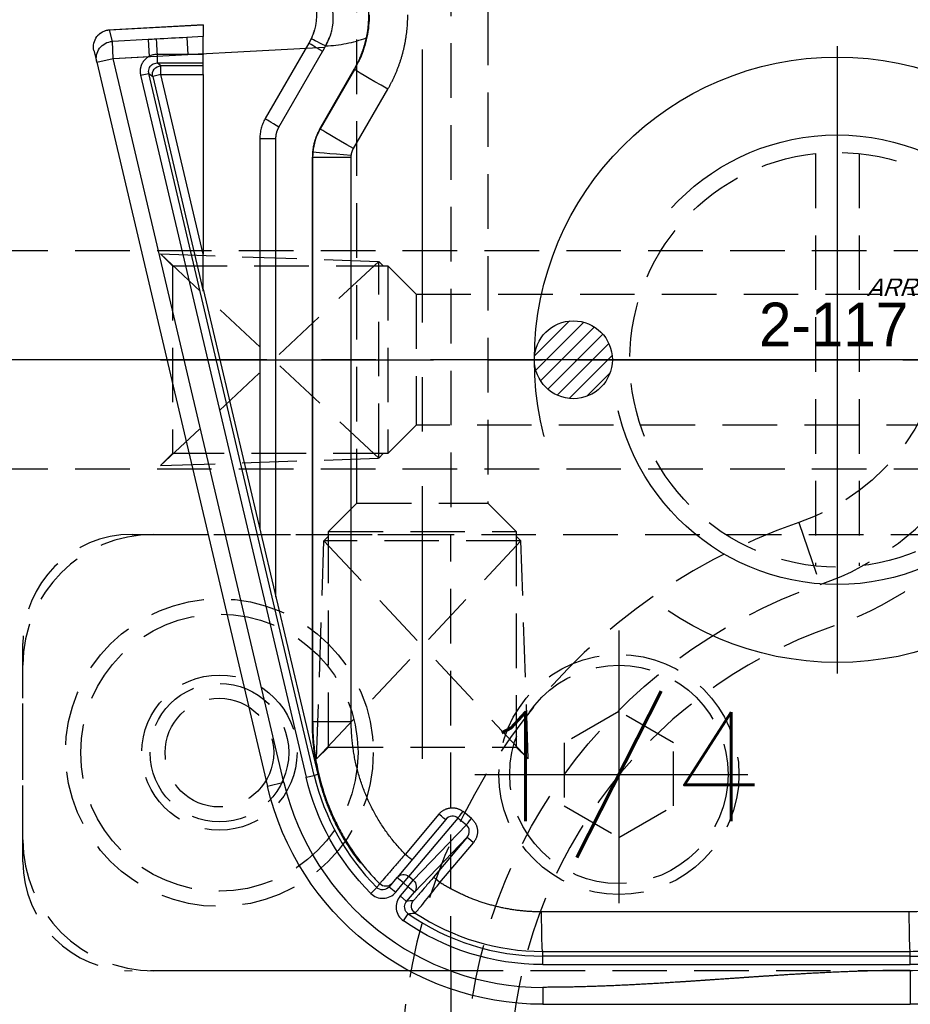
# Model space of a CAD drawing. Extents: x 2651 to 7771, y -1163 to 1075.
# Tile 366 of 490: x 5108 to 5149, y 426 to 471. Entities that reach past the tile are written whole.
import ezdxf
from ezdxf.enums import TextEntityAlignment as Align

# ---------------------------------------------------------------- set-up
doc = ezdxf.new("R2010")
doc.units = 0
doc.header["$LTSCALE"] = 10
for name, pattern in [('CENTER', [2, 1.25, -0.25, 0.25, -0.25]), ('CNSCEN', [17, 15, -1, 0, -1]), ('CNSHID', [4, 3, -1]), ('HIDDEN', [0.375, 0.25, -0.125])]:
    doc.linetypes.add(name, pattern=pattern)
doc.layers.get('0').update_dxf_attribs({"linetype": 'CONTINUOUS'})
doc.layers.get('Defpoints').update_dxf_attribs({"linetype": 'CONTINUOUS'})
for name, color, linetype in [('1', 7, 'CONTINUOUS'), ('15', 7, 'CONTINUOUS'), ('86', 7, 'CONTINUOUS'), ('9', 3, 'CONTINUOUS'), ('97', 7, 'CONTINUOUS'), ('CEN', 1, 'CENTER'), ('COOL', 150, 'HIDDEN'), ('DIM', 3, 'CONTINUOUS'), ('HIDDEN', 6, 'HIDDEN'), ('TEXT', 4, 'CONTINUOUS'), ('WL1-HL', 4, 'CNSHID'), ('WOR1-CL', 1, 'CNSCEN'), ('WOR1-DL', 7, 'CONTINUOUS')]:
    doc.layers.add(name, color=color, linetype=linetype)
doc.styles.add('china', font='txt')
doc.styles.get("Standard").update_dxf_attribs({"font": 'romans.shx'})
doc.dimstyles.new('MM& INCH5', dxfattribs={"dimtxt": 5, "dimasz": 2.5, "dimexe": 1, "dimexo": 0.5, "dimtad": 0, "dimrnd": 1.38778e-17, "dimzin": 9, "dimdsep": 46, "dimtxsty": 'Standard', "dimblk": 'CLOSED', "dimcen": 0, "dimclrd": 3, "dimclre": 3, "dimclrt": 3, "dimazin": 2, "dimtfac": 0.75, "dimtofl": 0, "dimtmove": 0, "dimatfit": 3, "dimfxl": 0, "dimtolj": 1, "dimarcsym": 0})

# ---------------------------------------------------------------- blocks, each defined once
blk = doc.blocks.new('DFSF')
at = {"layer": '1', "color": 252, "linetype": 'Continuous'}
for p, q in [((1261.426, 578.971), (1261.426, 580.525)), ((1278.266, 579.748), (1278.266, 580.525)), ((1278.266, 578.707), (1261.426, 578.707)), ((1261.426, 578.707), (1261.426, 578.318)), ((1278.266, 578.707), (1278.266, 578.318)), ((1261.426, 578.318), (1278.266, 578.318)), ((1261.426, 578.318), (1261.426, 578.099)), ((1278.266, 578.105), (1261.426, 578.099)), ((1278.266, 578.318), (1278.266, 578.105)), ((1284.645, 576.699), (1284.423, 576.38)), ((1261.473, 576.286), (1278.314, 576.291)), ((1284.498, 575.812), (1284.141, 575.387)), ((1284.795, 575.562), (1284.498, 575.812)), ((1284.141, 575.387), (1281.729, 572.87)), ((1284.141, 575.387), (1284.439, 575.137)), ((1284.439, 575.137), (1284.795, 575.562)), ((1284.998, 575.392), (1284.641, 574.967)), ((1285.296, 575.143), (1284.998, 575.392)), ((1285.868, 575.168), (1286.143, 575.442)), ((1282.972, 574.945), (1281.441, 573.12)), ((1281.762, 572.309), (1284.194, 574.845)), ((1284.439, 575.137), (1284.194, 574.845)), ((1284.194, 574.845), (1284.396, 574.675)), ((1284.641, 574.967), (1284.396, 574.675)), ((1284.641, 574.967), (1284.439, 575.137)), ((1284.641, 574.967), (1284.939, 574.718)), ((1281.729, 572.87), (1283.26, 574.695)), ((1284.396, 574.675), (1282.144, 571.991)), ((1283.017, 571.811), (1284.564, 573.655)), ((1287.415, 572.827), (1287.448, 572.829)), ((1282.144, 571.991), (1281.762, 572.309)), ((1281.527, 572.017), (1281.909, 571.699)), ((1290.118, 570.364), (1290.875, 570.543)), ((1290.118, 570.364), (1297.937, 537.184)), ((1288.568, 569.999), (1288.726, 570.036)), ((1289.105, 570.125), (1288.726, 570.036)), ((1288.726, 570.036), (1296.306, 537.871)), ((1296.684, 537.96), (1289.105, 570.125)), ((1287.037, 567.571), (1287.037, 541.71)), ((1288.803, 567.571), (1287.037, 567.571)), ((1288.816, 567.571), (1288.803, 567.571)), ((1288.803, 541.71), (1288.803, 567.571)), ((1290.484, 561.874), (1290.484, 540.854)), ((1296.13, 538.011), (1293.811, 547.852)), ((1293.811, 546.158), (1295.752, 537.921)), ((1288.803, 541.71), (1287.037, 541.71)), ((1288.816, 541.706), (1288.803, 541.71)), ((1286.933, 541.321), (1285.359, 538.598)), ((1291.22, 540.854), (1290.484, 540.854)), ((1286.882, 537.691), (1288.455, 540.415)), ((1290.345, 540.336), (1288.344, 536.87)), ((1288.455, 540.415), (1288.469, 540.411)), ((1295.752, 537.921), (1293.811, 537.921)), ((1295.752, 537.921), (1296.13, 538.011)), ((1295.752, 537.921), (1295.752, 537.533)), ((1296.306, 537.871), (1296.13, 538.011)), ((1296.684, 537.96), (1296.306, 537.871)), ((1286.896, 537.683), (1286.882, 537.691)), ((1293.811, 537.533), (1295.752, 537.533)), ((1295.928, 537.394), (1293.811, 537.394)), ((1295.752, 537.533), (1295.928, 537.394)), ((1295.928, 537.005), (1295.928, 537.394)), ((1298.694, 537.362), (1297.937, 537.184)), ((1293.811, 537.005), (1294.526, 537.005)), ((1294.526, 537.005), (1293.811, 536.968)), ((1294.567, 536.23), (1294.526, 537.005)), ((1297.937, 537.184), (1296.296, 537.098)), ((1296.337, 536.323), (1296.296, 537.098)), ((1297.937, 537.184), (1297.978, 536.409)), ((1296.337, 536.323), (1297.978, 536.409)), ((1297.978, 536.409), (1298.103, 535.878)), ((1293.811, 536.19), (1294.567, 536.23)), ((1298.103, 535.878), (1293.811, 535.641))]:
    blk.add_line(p, q, dxfattribs=at)
at = {"layer": '1', "color": 7, "linetype": 'Continuous'}
for p, q in [((1284.939, 574.718), (1285.296, 575.143)), ((1282.709, 572.061), (1284.937, 574.716)), ((1298.694, 537.362), (1290.875, 570.543)), ((1293.811, 547.764), (1288.568, 569.999)), ((1288.816, 567.571), (1288.816, 541.706)), ((1291.22, 540.854), (1291.22, 558.751)), ((1293.811, 537.921), (1293.811, 546.158)), ((1288.469, 540.411), (1286.896, 537.683)), ((1288.976, 536.482), (1290.977, 539.947)), ((1293.811, 537.921), (1293.811, 537.533)), ((1293.811, 537.533), (1293.811, 537.394)), ((1293.811, 537.394), (1293.811, 537.005)), ((1298.819, 536.831), (1298.694, 537.362)), ((1293.811, 536.968), (1293.811, 537.005)), ((1294.526, 537.005), (1295.928, 537.005)), ((1293.811, 535.641), (1293.811, 536.19)), ((1298.177, 535.88), (1293.811, 535.64))]:
    blk.add_line(p, q, dxfattribs=at)
at = {"layer": '1', "color": 110, "linetype": 'Continuous'}
for p, q in [((1290.118, 570.364), (1297.937, 537.184)), ((1297.937, 537.184), (1288.24, 536.676))]:
    blk.add_line(p, q, dxfattribs=at)
at = {"layer": '1', "color": 7, "linetype": 'Continuous', "extrusion": (0, 0, -1)}
for centre, radius, start, end in [((-1261.426, 554.617), 25.908, 8.7879, 90), ((-1278.266, 567.571), 12.954, 90, 166.7406)]:
    blk.add_arc(centre, radius, start, end, dxfattribs=at)
at = {"layer": '1', "color": 110, "linetype": 'Continuous'}
for centre, radius, start, end in [((1278.266, 567.571), 12.177, 13.2594, 90), ((1261.426, 554.617), 24.354, 90, 171.2121)]:
    blk.add_arc(centre, radius, start, end, dxfattribs=at)
at = {"layer": '1', "color": 252, "linetype": 'Continuous'}
for centre, radius, start, end in [((1278.266, 567.571), 12.177, 13.2594, 90), ((1261.426, 554.617), 24.354, 90, 171.2121), ((1261.426, 554.617), 23.701, 90, 121.8911), ((1278.266, 567.571), 10.747, 55.0499, 90), ((1278.266, 567.571), 10.747, 13.2594, 44.9778)]:
    blk.add_arc(centre, radius, start, end, dxfattribs=at)
at = {"layer": '1', "color": 252, "linetype": 'Continuous', "extrusion": (0, 0, -1)}
for centre, radius, start, end in [((-1261.426, 554.617), 24.089, 58.1089, 90), ((-1278.266, 567.571), 11.135, 90, 124.9501), ((-1278.266, 567.571), 11.135, 135.0222, 166.7406)]:
    blk.add_arc(centre, radius, start, end, dxfattribs=at)
for centre, major_axis, ratio, start_param, end_param in [((1261.426, 576.286), (0.001, -1.814), 0.026177, 3.154687, 4.712398), ((1278.266, 576.291), (0.001, -1.814), 0.026177, 3.154687, 4.712398), ((1283.887, 576.018), (0.055, -0.385), 0.999807, 3.871609, 5.553169), ((1284.439, 575.137), (-0.281, 0.269), 0.980993, 4.647415, 6.215677), ((1282.962, 574.945), (0.298, -0.25), 0.016834, 4.732439, 6.270093), ((1285.457, 574.73), (0.298, -0.25), 0.999914, 3.141593, 4.801865), ((1284.641, 574.967), (-0.298, 0.25), 0.981074, 3.141593, 4.712389), ((1284.554, 573.655), (0.298, -0.25), 0.01683, 3.141593, 4.732443), ((1281.431, 573.12), (-0.298, 0.25), 0.016834, 1.590847, 3.128501), ((1281.517, 572.017), (-0.249, -0.299), 0.020122, 3.336497, 4.695642), ((1283.007, 571.811), (0.298, -0.25), 0.01683, 3.141593, 4.732443), ((1281.899, 571.699), (-0.249, -0.299), 0.020122, 3.336497, 4.695642), ((1286.986, 541.641), (-1.806, 0.161), 0.002329, 1.596872, 3.128243), ((1286.885, 541.321), (-1.57, 0.907), 0.013096, 1.593466, 3.128502), ((1290.304, 540.336), (0.673, -0.389), 0.026195, 4.757729, 6.283185), ((1285.312, 538.598), (-1.57, 0.907), 0.013096, 1.593466, 3.128502), ((1295.752, 537.921), (0.241, 0.305), 0.999778, 0.669796, 2.471797), ((1297.937, 537.184), (0.757, 0.178), 0.998585, 0, 1.749609), ((1288.303, 536.87), (0.673, -0.389), 0.026195, 4.757729, 6.283185), ((1288.168, 536.61), (0.704, -0.329), 0.022151, 4.759836, 6.283185)]:
    blk.add_ellipse(centre, major_axis=major_axis, ratio=ratio, start_param=start_param, end_param=end_param, dxfattribs=at)
at = {"layer": '1', "color": 7, "linetype": 'Continuous', "extrusion": (0, 0, -1)}
for centre, major_axis, ratio, start_param, end_param in [((1295.928, 537.079), (0.041, -0.776), 0.005006, 0.052361, 1.476033), ((1298.062, 536.653), (0.757, 0.178), 0.998585, 0, 1.749609)]:
    blk.add_ellipse(centre, major_axis=major_axis, ratio=ratio, start_param=start_param, end_param=end_param, dxfattribs=at)
at = {"layer": '1', "color": 7, "linetype": 'Continuous'}
blk.add_open_spline([(1278.266, 580.525), (1272.653, 580.525), (1267.039, 580.525), (1261.426, 580.525)], degree=3, dxfattribs=at)
at = {"layer": '1', "color": 110, "linetype": 'Continuous'}
for points, degree, knots in [([(1261.426, 578.971), (1262.428, 578.971), (1263.531, 579.004), (1264.513, 579.034), (1265.636, 579.092), (1266.571, 579.141), (1267.741, 579.217), (1268.208, 579.247), (1268.794, 579.287), (1269.144, 579.311), (1269.846, 579.36), (1270.547, 579.408), (1270.899, 579.432), (1271.483, 579.472), (1271.951, 579.502), (1273.12, 579.578), (1274.056, 579.627), (1275.178, 579.685), (1276.161, 579.715), (1277.263, 579.748), (1278.266, 579.748)], 2, [0, 0, 0, 0.125, 0.125, 0.25, 0.25, 0.375, 0.375, 0.4375, 0.4375, 0.5, 0.5, 0.5625, 0.5625, 0.625, 0.625, 0.75, 0.75, 0.875, 0.875, 1, 1, 1]), ([(1288.209, 536.61), (1288.166, 536.532), (1288.083, 536.38), (1287.991, 536.147), (1287.908, 535.872), (1287.857, 535.558), (1287.853, 535.092), (1287.957, 534.672), (1288.134, 534.323), (1288.246, 534.177), (1288.301, 534.103)], 3, [0, 0, 0, 0, 0.089528, 0.173241, 0.25146, 0.381024, 0.501535, 0.750707, 0.874976, 1, 1, 1, 1])]:
    blk.add_open_spline(points, degree=degree, knots=knots, dxfattribs=at)
at = {"layer": '1', "color": 252, "linetype": 'Continuous'}
for points in [[(1261.426, 578.971), (1267.039, 578.971), (1272.653, 579.748), (1278.266, 579.748)], [(1284.103, 576.342), (1282.386, 577.484), (1280.328, 578.105), (1278.266, 578.105)], [(1284.185, 575.769), (1284.29, 575.784), (1284.394, 575.798), (1284.498, 575.812)], [(1288.455, 540.415), (1288.643, 540.74), (1288.759, 541.106), (1288.792, 541.48)], [(1296.306, 537.871), (1296.313, 537.842), (1296.316, 537.812), (1296.316, 537.782)], [(1294.567, 536.23), (1295.034, 536.254), (1295.501, 536.279), (1295.968, 536.304)], [(1295.968, 536.304), (1296.091, 536.31), (1296.214, 536.316), (1296.337, 536.323)]]:
    blk.add_open_spline(points, degree=3, dxfattribs=at)
for points, knots in [([(1261.426, 578.099), (1261.058, 578.094), (1260.334, 578.084), (1259.267, 578.006), (1258.239, 577.888), (1257.251, 577.731), (1256.304, 577.539), (1255.399, 577.317), (1254.537, 577.069), (1253.717, 576.8), (1252.94, 576.514), (1252.205, 576.214), (1251.511, 575.904), (1250.859, 575.587), (1250.247, 575.267), (1249.674, 574.947), (1249.309, 574.726), (1249.132, 574.619)], [0, 0, 0, 0, 0.085281, 0.167903, 0.247865, 0.325168, 0.399812, 0.471796, 0.541121, 0.607787, 0.671794, 0.733143, 0.791832, 0.847862, 0.901233, 0.951946, 1, 1, 1, 1]), ([(1284.795, 575.562), (1284.865, 575.645), (1284.916, 575.741), (1284.976, 575.947), (1284.985, 576.057), (1284.957, 576.269), (1284.92, 576.373), (1284.809, 576.556), (1284.734, 576.636), (1284.645, 576.699)], [0, 0, 0, 0, 0.25, 0.25, 0.5, 0.5, 0.75, 0.75, 1, 1, 1, 1]), ([(1284.103, 576.342), (1284.099, 576.339), (1284.091, 576.332), (1284.048, 576.281), (1283.98, 576.198), (1283.884, 576.081), (1283.73, 575.891), (1283.44, 575.535), (1283.149, 575.168), (1282.972, 574.945)], [0, 0, 0, 0, 0.094474, 0.192872, 0.294254, 0.39748, 0.501283, 0.69687, 1, 1, 1, 1]), ([(1284.423, 576.38), (1284.418, 576.379), (1284.412, 576.379), (1284.387, 576.376), (1284.367, 576.374), (1284.265, 576.362), (1284.184, 576.352), (1284.103, 576.342)], [0, 0, 0, 0, 0.048046, 0.048046, 0.240229, 0.240229, 1, 1, 1, 1]), ([(1284.423, 576.38), (1284.454, 576.354), (1284.519, 576.299), (1284.578, 576.18), (1284.596, 576.046), (1284.569, 575.915), (1284.521, 575.845), (1284.498, 575.812)], [0, 0, 0, 0, 0.188766, 0.394184, 0.605819, 0.811236, 1, 1, 1, 1]), ([(1283.26, 574.695), (1283.379, 574.837), (1283.498, 574.978), (1283.717, 575.235), (1283.818, 575.355), (1283.946, 575.503), (1283.985, 575.548), (1284.053, 575.626), (1284.082, 575.659), (1284.155, 575.74), (1284.181, 575.768), (1284.186, 575.769)], [0, 0, 0, 0, 0.25, 0.25, 0.5, 0.5, 0.625, 0.625, 0.75, 0.75, 1, 1, 1, 1]), ([(1286.143, 575.442), (1286.067, 575.519), (1285.975, 575.578), (1285.775, 575.656), (1285.666, 575.674), (1285.453, 575.665), (1285.346, 575.637), (1285.154, 575.543), (1285.068, 575.475), (1284.998, 575.392)], [0, 0, 0, 0, 0.25, 0.25, 0.5, 0.5, 0.75, 0.75, 1, 1, 1, 1]), ([(1285.296, 575.143), (1285.357, 575.216), (1285.463, 575.276), (1285.69, 575.286), (1285.801, 575.235), (1285.868, 575.168)], [0, 0, 0, 0, 0.5, 0.5, 1, 1, 1, 1]), ([(1284.564, 573.655), (1284.634, 573.734), (1284.77, 573.889), (1284.962, 574.108), (1285.13, 574.302), (1285.272, 574.467), (1285.463, 574.689), (1285.677, 574.934), (1285.714, 574.981), (1285.732, 575.005)], [0, 0, 0, 0, 0.113268, 0.2223, 0.324565, 0.418049, 0.501345, 0.745538, 1, 1, 1, 1]), ([(1285.732, 575.004), (1285.735, 575.007), (1285.738, 575.011), (1285.748, 575.023), (1285.756, 575.033), (1285.8, 575.085), (1285.834, 575.126), (1285.868, 575.168)], [0, 0, 0, 0, 0.048156, 0.048156, 0.240782, 0.240782, 1, 1, 1, 1]), ([(1288.803, 567.571), (1288.798, 567.809), (1288.789, 568.287), (1288.713, 569.004), (1288.59, 569.721), (1288.415, 570.436), (1288.188, 571.143), (1287.909, 571.84), (1287.577, 572.522), (1287.194, 573.185), (1286.758, 573.823), (1286.274, 574.436), (1285.914, 574.815), (1285.732, 575.005)], [0, 0, 0, 0, 0.08637, 0.173648, 0.261834, 0.350927, 0.440928, 0.531837, 0.623654, 0.716379, 0.810011, 0.904552, 1, 1, 1, 1]), ([(1281.729, 572.87), (1281.659, 572.788), (1281.622, 572.679), (1281.634, 572.471), (1281.683, 572.374), (1281.762, 572.309)], [0, 0, 0, 0, 0.5, 0.5, 1, 1, 1, 1]), ([(1282.144, 571.991), (1282.223, 571.926), (1282.329, 571.896), (1282.538, 571.922), (1282.64, 571.977), (1282.709, 572.061)], [0, 0, 0, 0, 0.5, 0.5, 1, 1, 1, 1]), ([(1296.316, 537.782), (1296.313, 537.742), (1296.306, 537.663), (1296.249, 537.553), (1296.163, 537.465), (1296.052, 537.405), (1295.969, 537.398), (1295.928, 537.394)], [0, 0, 0, 0, 0.195307, 0.392936, 0.592912, 0.795259, 1, 1, 1, 1]), ([(1286.211, 535.186), (1286.216, 535.358), (1286.226, 535.703), (1286.309, 536.217), (1286.444, 536.725), (1286.63, 537.222), (1286.798, 537.534), (1286.882, 537.691)], [0, 0, 0, 0, 0.196311, 0.394466, 0.594465, 0.796309, 1, 1, 1, 1]), ([(1288.209, 536.61), (1288.164, 536.525), (1288.08, 536.366), (1287.988, 536.135), (1287.873, 535.756), (1287.826, 535.203), (1287.953, 534.679), (1288.134, 534.329), (1288.244, 534.181), (1288.301, 534.103)], [0, 0, 0, 0, 0.096681, 0.180172, 0.250363, 0.499858, 0.749492, 0.867912, 1, 1, 1, 1])]:
    blk.add_open_spline(points, degree=3, knots=knots, dxfattribs=at)
at = {"layer": '1', "color": 7, "linetype": 'Continuous'}
for points, weights in [([(1250.561, 573.333), (1253.893, 575.277), (1257.616, 576.284), (1261.473, 576.286)], [1, 0.976916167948, 0.976916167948, 1]), ([(1278.314, 576.291), (1279.974, 576.292), (1281.569, 575.831), (1282.972, 574.945)], [1, 0.973707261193, 0.973707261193, 1]), ([(1284.564, 573.655), (1286.17, 572.005), (1287.037, 569.873), (1287.037, 567.571)], [1, 0.950942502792, 0.950942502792, 1]), ([(1287.415, 572.827), (1288.338, 571.219), (1288.816, 569.426), (1288.816, 567.571)], [1, 0.977496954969, 0.977496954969, 1]), ([(1288.568, 569.999), (1288.333, 570.993), (1287.958, 571.943), (1287.451, 572.829)], [1, 0.993066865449, 0.993066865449, 1]), ([(1293.811, 547.852), (1293.811, 547.839), (1293.811, 547.14), (1293.811, 546.158)], [1, 0.80781307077, 0.80781307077, 1]), ([(1287.034, 541.641), (1287.023, 541.528), (1286.989, 541.42), (1286.933, 541.321)], [1, 0.98432771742, 0.98432771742, 1]), ([(1288.469, 540.411), (1288.698, 540.807), (1288.816, 541.249), (1288.816, 541.706)], [1, 0.977287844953, 0.977287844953, 1]), ([(1288.792, 541.48), (1288.799, 541.556), (1288.803, 541.633), (1288.803, 541.71)], [1, 0.999339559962, 0.999339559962, 1]), ([(1290.484, 540.854), (1290.484, 540.671), (1290.436, 540.494), (1290.345, 540.336)], [1, 0.977283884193, 0.977283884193, 1]), ([(1286.896, 537.683), (1286.636, 537.234), (1286.45, 536.749), (1286.34, 536.242)], [1, 0.991985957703, 0.991985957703, 1]), ([(1293.811, 536.968), (1293.811, 536.53), (1293.811, 536.213), (1293.811, 536.19)], [1, 0.816916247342, 0.816916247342, 1]), ([(1288.872, 536.282), (1288.904, 536.35), (1288.939, 536.417), (1288.976, 536.482)], [1, 0.99936792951, 0.99936792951, 1])]:
    blk.add_rational_spline(points, weights, degree=3, dxfattribs=at)
for points, knots in [([(1286.605, 574.062), (1286.619, 574.036), (1286.743, 573.872), (1287.054, 573.421), (1287.24, 573.132), (1287.415, 572.827)], [0, 0, 0, 0, 0.5, 0.5, 1, 1, 1, 1]), ([(1287.451, 572.829), (1287.275, 573.136), (1287.087, 573.422), (1286.762, 573.875), (1286.631, 574.036), (1286.605, 574.062)], [0, 0, 0, 0, 0.5, 0.5, 1, 1, 1, 1]), ([(1290.977, 539.947), (1291.015, 540.018), (1291.089, 540.16), (1291.164, 540.387), (1291.212, 540.619), (1291.217, 540.776), (1291.22, 540.854)], [0, 0, 0, 0, 0.253948, 0.505262, 0.753945, 1, 1, 1, 1]), ([(1295.925, 537.005), (1295.929, 537.005), (1295.934, 537.005), (1295.984, 537.007), (1296.039, 537.012), (1296.15, 537.032), (1296.238, 537.071), (1296.296, 537.098)], [0, 0, 0, 0, 0.000978, 0.015652, 0.250283, 0.500543, 1, 1, 1, 1]), ([(1288.209, 536.61), (1287.89, 536.6), (1287.575, 536.564), (1286.951, 536.442), (1286.639, 536.354), (1286.34, 536.242)], [0, 0, 0, 0, 0.5, 0.5, 1, 1, 1, 1]), ([(1288.723, 535.878), (1288.751, 535.979), (1288.821, 536.187), (1288.923, 536.381), (1288.976, 536.482)], [0, 0, 0, 0, 0.4779, 1, 1, 1, 1]), ([(1286.34, 536.242), (1286.212, 535.652), (1286.202, 535.047), (1286.352, 533.988), (1286.51, 533.538), (1286.645, 533.237)], [0, 0, 0, 0, 0.5, 0.5, 1, 1, 1, 1]), ([(1288.976, 533.891), (1288.936, 533.966), (1288.858, 534.109), (1288.761, 534.357), (1288.688, 534.617), (1288.622, 535.003), (1288.625, 535.495), (1288.74, 535.976), (1288.839, 536.205), (1288.872, 536.282)], [0, 0, 0, 0, 0.138828, 0.267869, 0.388064, 0.500574, 0.749851, 0.916497, 1, 1, 1, 1]), ([(1298.664, 536.162), (1298.662, 536.158), (1298.631, 536.108), (1298.536, 536.033), (1298.397, 535.945), (1298.252, 535.894), (1298.155, 535.879), (1298.105, 535.876)], [0, 0, 0, 0, 0.000793, 0.286976, 0.538162, 0.771458, 1, 1, 1, 1])]:
    blk.add_open_spline(points, degree=3, knots=knots, dxfattribs=at)
at = {"layer": '1', "color": 252, "linetype": 'Continuous'}
for points, weights in [([(1281.527, 572.017), (1281.178, 572.308), (1281.142, 572.764), (1281.441, 573.12)], [1, 0.805334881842, 0.805334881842, 1]), ([(1283.017, 571.811), (1282.718, 571.454), (1282.259, 571.408), (1281.909, 571.699)], [1, 0.804737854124, 0.804737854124, 1]), ([(1287.037, 541.71), (1287.037, 541.687), (1287.036, 541.664), (1287.034, 541.641)], [1, 0.999339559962, 0.999339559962, 1]), ([(1285.359, 538.598), (1284.757, 537.555), (1284.445, 536.391), (1284.445, 535.186)], [1, 0.977269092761, 0.977269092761, 1]), ([(1296.296, 537.098), (1296.618, 537.271), (1296.768, 537.604), (1296.684, 537.96)], [1, 0.862343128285, 0.862343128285, 1]), ([(1288.344, 536.87), (1288.295, 536.786), (1288.25, 536.699), (1288.209, 536.61)], [1, 0.99936792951, 0.99936792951, 1])]:
    blk.add_rational_spline(points, weights, degree=3, dxfattribs=at)
at = {"layer": '1', "color": 110, "linetype": 'Continuous'}
blk.add_open_spline([(1288.24, 536.676), (1288.224, 536.643), (1288.209, 536.61)], degree=2, dxfattribs=at)
blk = doc.blocks.new('*X8')
at = {"color": 0}
for p, q in [((745.423, 286.51), (747.026, 288.113)), ((745.479, 285.86), (747.676, 288.057)), ((745.698, 285.371), (748.165, 287.838)), ((769.614, 286.66), (771.046, 288.092)), ((769.624, 285.963), (771.743, 288.082)), ((769.819, 285.451), (772.255, 287.887)), ((746.025, 284.992), (748.544, 287.51)), ((770.129, 285.053), (772.653, 287.577)), ((746.455, 284.714), (748.822, 287.081)), ((770.539, 284.757), (772.949, 287.167)), ((747.01, 284.562), (748.974, 286.526)), ((771.067, 284.578), (773.128, 286.639)), ((747.817, 284.662), (748.874, 285.719)), ((771.802, 284.605), (773.101, 285.904))]:
    blk.add_line(p, q, dxfattribs=at)
blk = doc.blocks.new('117')
at = {"layer": 'WL1-HL'}
for centre, radius in [((254.95, 1693.104), 13.87), ((254.95, 1693.104), 10.3), ((242.865, 1693.104), 1.785), ((267.035, 1693.104), 1.785)]:
    blk.add_circle(centre, radius, dxfattribs=at)
at = {"layer": 'WOR1-CL'}
for p, q in [((254.95, 1707.474), (254.95, 1678.734)), ((269.32, 1693.104), (240.58, 1693.104))]:
    blk.add_line(p, q, dxfattribs=at)
at = {"layer": 'WL1-HL'}
blk.add_blockref('*X8', (-504.334, 1406.767), dxfattribs=at)
at = {"layer": '9', "style": 'china'}
blk.add_text('2-117', height=2, dxfattribs=at).set_placement((251.365, 1693.722))
at = {"layer": 'WOR1-DL', "style": 'china', "oblique": 20}
blk.add_text('ARRK', height=0.8, dxfattribs=at).set_placement((256.305, 1696.027))
blk = doc.blocks.new('*D47')
at = {"layer": 'Defpoints', "color": 0}
for p in [(5075.684, 924.642), (5075.684, 850.322), (5205.684, 387.642)]:
    blk.add_point(p, dxfattribs=at)
at = {"layer": 'DIM', "color": 3, "lineweight": -2}
blk.add_line((5075.684, 850.822), (5075.684, 924.642), dxfattribs=at)
at = {"layer": 'DIM', "color": 3, "insert": (5075.684, 947.648), "char_height": 5, "attachment_point": 5, "rotation": 90}
blk.add_mtext('\\A1;130 [5.118]', dxfattribs=at)
blk = doc.blocks.new('_Closed')
at = {"color": 0, "linetype": 'ByBlock', "lineweight": -2}
for p, q in [((-1, 0.167), (0, 0)), ((-1, 0.167), (-1, -0.167)), ((0, 0), (-1, -0.167)), ((0, 0), (-1, 0))]:
    blk.add_line(p, q, dxfattribs=at)
blk = doc.blocks.new('*D48')
at = {"layer": 'Defpoints', "color": 0}
for p in [(5008.684, 924.642), (5008.684, 886.162), (5205.684, 387.642)]:
    blk.add_point(p, dxfattribs=at)
at = {"layer": 'DIM', "color": 3, "lineweight": -2}
blk.add_line((5008.684, 886.662), (5008.684, 924.642), dxfattribs=at)
at = {"layer": 'DIM', "color": 3, "insert": (5008.684, 947.648), "char_height": 5, "attachment_point": 5, "rotation": 90}
blk.add_mtext('\\A1;197 [7.756]', dxfattribs=at)
blk = doc.blocks.new('*D49')
at = {"layer": 'Defpoints', "color": 0}
for p in [(4965.684, 924.642), (4965.684, 912.642), (5205.684, 387.642)]:
    blk.add_point(p, dxfattribs=at)
at = {"layer": 'DIM', "color": 3, "lineweight": -2}
blk.add_line((4965.684, 913.142), (4965.684, 924.642), dxfattribs=at)
at = {"layer": 'DIM', "color": 3, "insert": (4965.684, 948.005), "char_height": 5, "attachment_point": 5, "rotation": 90}
blk.add_mtext('\\A1;240 [9.449]', dxfattribs=at)
blk = doc.blocks.new('*D50')
at = {"layer": 'Defpoints', "color": 0}
for p in [(4930.684, 924.642), (4930.684, 910.642), (5205.684, 387.642)]:
    blk.add_point(p, dxfattribs=at)
at = {"layer": 'DIM', "color": 3, "lineweight": -2}
blk.add_line((4930.684, 911.142), (4930.684, 924.642), dxfattribs=at)
at = {"layer": 'DIM', "color": 3, "insert": (4930.684, 950.386), "char_height": 5, "attachment_point": 5, "rotation": 90}
blk.add_mtext('\\A1;275 [10.827]', dxfattribs=at)
blk = doc.blocks.new('*D77')
at = {"layer": 'Defpoints', "color": 0}
for p in [(5085.684, 924.642), (5085.684, 787.642), (5205.684, 387.642)]:
    blk.add_point(p, dxfattribs=at)
at = {"layer": 'DIM', "color": 3, "lineweight": -2}
blk.add_line((5085.684, 788.142), (5085.684, 924.642), dxfattribs=at)
at = {"layer": 'DIM', "color": 3, "insert": (5085.684, 947.648), "char_height": 5, "attachment_point": 5, "rotation": 90}
blk.add_mtext('\\A1;120 [4.724]', dxfattribs=at)
blk = doc.blocks.new('*D104')
at = {"layer": 'Defpoints', "color": 0}
for p in [(4911.365, 797.642), (4996.156, 797.642), (5205.684, 387.642)]:
    blk.add_point(p, dxfattribs=at)
at = {"layer": 'DIM', "color": 3, "lineweight": -2}
blk.add_line((4995.656, 797.642), (4911.365, 797.642), dxfattribs=at)
at = {"layer": 'DIM', "color": 3, "insert": (4885.621, 797.642), "char_height": 5, "attachment_point": 5}
blk.add_mtext('\\A1;410 [16.142]', dxfattribs=at)
blk = doc.blocks.new('*D85')
at = {"layer": 'Defpoints', "color": 0}
for p in [(4911.365, 827.642), (5053.004, 827.642), (5205.684, 387.642)]:
    blk.add_point(p, dxfattribs=at)
at = {"layer": 'DIM', "color": 3, "lineweight": -2}
blk.add_line((5052.504, 827.642), (4911.365, 827.642), dxfattribs=at)
at = {"layer": 'DIM', "color": 3, "insert": (4885.621, 827.642), "char_height": 5, "attachment_point": 5}
blk.add_mtext('\\A1;440 [17.323]', dxfattribs=at)
blk = doc.blocks.new('*D86')
at = {"layer": 'Defpoints', "color": 0}
for p in [(4911.365, 762.642), (4930.684, 762.642), (5205.684, 387.642)]:
    blk.add_point(p, dxfattribs=at)
at = {"layer": 'DIM', "color": 3, "lineweight": -2}
blk.add_line((4930.184, 762.642), (4911.365, 762.642), dxfattribs=at)
at = {"layer": 'DIM', "color": 3, "insert": (4885.621, 762.642), "char_height": 5, "attachment_point": 5}
blk.add_mtext('\\A1;375 [14.764]', dxfattribs=at)
blk = doc.blocks.new('*D87')
at = {"layer": 'Defpoints', "color": 0}
for p in [(4911.365, 719.642), (4930.684, 719.642), (5205.684, 387.642)]:
    blk.add_point(p, dxfattribs=at)
at = {"layer": 'DIM', "color": 3, "lineweight": -2}
blk.add_line((4930.184, 719.642), (4911.365, 719.642), dxfattribs=at)
at = {"layer": 'DIM', "color": 3, "insert": (4885.621, 719.642), "char_height": 5, "attachment_point": 5}
blk.add_mtext('\\A1;332 [13.071]', dxfattribs=at)
blk = doc.blocks.new('*D88')
at = {"layer": 'Defpoints', "color": 0}
for p in [(4911.365, 655.642), (4930.684, 655.642), (5205.684, 387.642)]:
    blk.add_point(p, dxfattribs=at)
at = {"layer": 'DIM', "color": 3, "lineweight": -2}
blk.add_line((4930.184, 655.642), (4911.365, 655.642), dxfattribs=at)
at = {"layer": 'DIM', "color": 3, "insert": (4885.621, 655.642), "char_height": 5, "attachment_point": 5}
blk.add_mtext('\\A1;268 [10.551]', dxfattribs=at)
blk = doc.blocks.new('*D89')
at = {"layer": 'Defpoints', "color": 0}
for p in [(4911.365, 592.642), (4930.684, 592.642), (5205.684, 387.642)]:
    blk.add_point(p, dxfattribs=at)
at = {"layer": 'DIM', "color": 3, "lineweight": -2}
blk.add_line((4930.184, 592.642), (4911.365, 592.642), dxfattribs=at)
at = {"layer": 'DIM', "color": 3, "insert": (4888.002, 592.642), "char_height": 5, "attachment_point": 5}
blk.add_mtext('\\A1;205 [8.071]', dxfattribs=at)
blk = doc.blocks.new('*D90')
at = {"layer": 'Defpoints', "color": 0}
for p in [(4911.365, 562.642), (4930.684, 562.642), (5205.684, 387.642)]:
    blk.add_point(p, dxfattribs=at)
at = {"layer": 'DIM', "color": 3, "lineweight": -2}
blk.add_line((4930.184, 562.642), (4911.365, 562.642), dxfattribs=at)
at = {"layer": 'DIM', "color": 3, "insert": (4890.74, 562.642), "char_height": 5, "attachment_point": 5}
blk.add_mtext('\\A1;175 [6.89]', dxfattribs=at)
blk = doc.blocks.new('*D91')
at = {"layer": 'Defpoints', "color": 0}
for p in [(4911.365, 519.642), (4930.684, 519.642), (5205.684, 387.642)]:
    blk.add_point(p, dxfattribs=at)
at = {"layer": 'DIM', "color": 3, "lineweight": -2}
blk.add_line((4930.184, 519.642), (4911.365, 519.642), dxfattribs=at)
at = {"layer": 'DIM', "color": 3, "insert": (4888.359, 519.642), "char_height": 5, "attachment_point": 5}
blk.add_mtext('\\A1;132 [5.197]', dxfattribs=at)
blk = doc.blocks.new('*D92')
at = {"layer": 'Defpoints', "color": 0}
for p in [(4911.365, 455.642), (4930.684, 455.642), (5205.684, 387.642)]:
    blk.add_point(p, dxfattribs=at)
at = {"layer": 'DIM', "color": 3, "lineweight": -2}
blk.add_line((4930.184, 455.642), (4911.365, 455.642), dxfattribs=at)
at = {"layer": 'DIM', "color": 3, "insert": (4890.502, 455.642), "char_height": 5, "attachment_point": 5}
blk.add_mtext('\\A1;68 [2.677]', dxfattribs=at)
blk = doc.blocks.new('*D105')
at = {"layer": 'Defpoints', "color": 0}
for p in [(4911.365, 859.642), (4982.164, 859.642), (5205.684, 387.642)]:
    blk.add_point(p, dxfattribs=at)
at = {"layer": 'DIM', "color": 3, "lineweight": -2}
blk.add_line((4981.664, 859.642), (4911.365, 859.642), dxfattribs=at)
at = {"layer": 'DIM', "color": 3, "insert": (4885.621, 859.642), "char_height": 5, "attachment_point": 5}
blk.add_mtext('\\A1;472 [18.583]', dxfattribs=at)
blk = doc.blocks.new('*D252')
at = {"layer": 'Defpoints', "color": 0}
for p in [(4911.365, 687.642), (4958.184, 687.642), (5205.684, 387.642)]:
    blk.add_point(p, dxfattribs=at)
at = {"layer": 'DIM', "color": 3, "lineweight": -2}
blk.add_line((4957.684, 687.642), (4911.365, 687.642), dxfattribs=at)
at = {"layer": 'DIM', "color": 3, "insert": (4885.621, 687.642), "char_height": 5, "attachment_point": 5}
blk.add_mtext('\\A1;300 [11.811]', dxfattribs=at)
blk = doc.blocks.new('*D253')
at = {"layer": 'Defpoints', "color": 0}
for p in [(4911.365, 487.642), (4958.184, 487.642), (5205.684, 387.642)]:
    blk.add_point(p, dxfattribs=at)
at = {"layer": 'DIM', "color": 3, "lineweight": -2}
blk.add_line((4957.684, 487.642), (4911.365, 487.642), dxfattribs=at)
at = {"layer": 'DIM', "color": 3, "insert": (4888.359, 487.642), "char_height": 5, "attachment_point": 5}
blk.add_mtext('\\A1;100 [3.937]', dxfattribs=at)
blk = doc.blocks.new('*U284', base_point=(1987.522, 2480.285))
for p, q in [((1987.522, 2483.172), (1985.022, 2481.729)), ((1990.022, 2481.729), (1987.522, 2483.172)), ((1985.022, 2481.729), (1985.022, 2478.842)), ((1990.022, 2478.842), (1990.022, 2481.729)), ((1985.022, 2478.842), (1987.522, 2477.398)), ((1987.522, 2477.398), (1990.022, 2478.842))]:
    blk.add_line(p, q)
for radius in [5.5, 5]:
    blk.add_circle((1987.522, 2480.285), radius)
at = {"layer": 'CEN'}
for p, q in [((1987.522, 2486.885), (1987.522, 2473.685)), ((1980.922, 2480.285), (1994.122, 2480.285))]:
    blk.add_line(p, q, dxfattribs=at)
blk = doc.blocks.new('*D299')
at = {"layer": 'Defpoints', "color": 0}
for p in [(5095.684, 924.642), (5095.684, 912.642), (5205.684, 387.642)]:
    blk.add_point(p, dxfattribs=at)
at = {"layer": 'DIM', "color": 3, "lineweight": -2}
blk.add_line((5095.684, 913.142), (5095.684, 924.642), dxfattribs=at)
at = {"layer": 'DIM', "color": 3, "insert": (5095.684, 947.648), "char_height": 5, "attachment_point": 5, "rotation": 90}
blk.add_mtext('\\A1;110 [4.331]', dxfattribs=at)
blk = doc.blocks.new('A$C069B29F4')
at = {"layer": '15', "color": 7, "linetype": 'HIDDEN', "extrusion": (0, 0, -1)}
blk.add_arc((65, 70), 15, 180, 251.0754, dxfattribs=at)
at = {"layer": '15', "color": 7, "linetype": 'HIDDEN'}
blk.add_arc((-53, 35), 22, 108.9246, 180, dxfattribs=at)
at = {"layer": '86', "color": 3, "linetype": 'HIDDEN'}
for p, q in [((-91.3, 60), (-52.8, 60)), ((-97.3, 46), (-97.3, 54)), ((-52.8, 40), (-91.3, 40))]:
    blk.add_line(p, q, dxfattribs=at)
for radius in [7.049, 3.556]:
    blk.add_circle((-88.3, 50), radius, dxfattribs=at)
at = {"layer": '86', "color": 252, "linetype": 'HIDDEN'}
for radius in [6.35, 3.175, 2.489]:
    blk.add_circle((-88.3, 50), radius, dxfattribs=at)
at = {"layer": '86', "color": 3, "linetype": 'HIDDEN'}
for centre, start, end in [((-91.3, 54), 90, 180), ((-91.3, 46), 180, 270)]:
    blk.add_arc(centre, 6, start, end, dxfattribs=at)
at = {"layer": '97', "color": 2, "linetype": 'HIDDEN'}
for p, q in [((-77.7, 210), (-77.7, 60)), ((-92.3, 60), (-77.7, 60)), ((-77.7, 40), (-77.7, 60)), ((-97.3, 45), (-97.3, 55)), ((-77.7, 40), (-92.3, 40)), ((-77.7, 40), (-77.7, 15.7))]:
    blk.add_line(p, q, dxfattribs=at)
at = {"layer": '97', "color": 252, "linetype": 'HIDDEN'}
blk.add_line((-61.757, 60.541), (-60.784, 57.703), dxfattribs=at)
at = {"layer": '97', "color": 2, "linetype": 'HIDDEN'}
blk.add_circle((-88.3, 50), 2.489, dxfattribs=at)
at = {"layer": '97', "color": 2, "linetype": 'HIDDEN', "extrusion": (0, 0, -1)}
blk.add_arc((65, 70), 10, 180, 251.0754, dxfattribs=at)
at = {"layer": '97', "color": 252, "linetype": 'HIDDEN'}
blk.add_arc((-65, 70), 13, 288.9246, 0, dxfattribs=at)
at = {"layer": '97', "color": 2, "linetype": 'HIDDEN'}
for centre, radius, start, end in [((-53, 35), 27, 108.9246, 180), ((-92.3, 55), 5, 90, 180), ((-92.3, 45), 5, 180, 270)]:
    blk.add_arc(centre, radius, start, end, dxfattribs=at)
at = {"layer": '97', "color": 252, "linetype": 'HIDDEN', "extrusion": (0, 0, -1)}
blk.add_arc((53, 35), 24, 0, 71.0754, dxfattribs=at)

msp = doc.modelspace()

# ---------------------------------------------------------------- linework, layer by layer
at = {"layer": 'COOL', "color": 1, "linetype": 'CENTER'}
for p, q in [((5126.684, 437.35), (5126.684, 518.374)), ((5145.684, 467.642), (5145.684, 443.642)), ((5159.554, 455.642), (4930.684, 455.642)), ((5114.684, 455.642), (5163.416, 455.643)), ((5133.684, 455.642), (5157.684, 455.642))]:
    msp.add_line(p, q, dxfattribs=at)
at = {"layer": 'COOL'}
for p, q in [((5144.684, 465.089), (5144.684, 446.195)), ((5146.684, 465.089), (5146.684, 446.195)), ((4968.278, 460.642), (5158.622, 460.642)), ((4968.278, 450.642), (5158.621, 450.642))]:
    msp.add_line(p, q, dxfattribs=at)
for points in [[(5123.684, 449.067), (5123.684, 516.642), (5126.684, 518.374), (5129.684, 516.642), (5129.684, 449.067)], [(5114.684, 460.492), (5115.234, 459.942), (5115.234, 451.342), (5114.684, 450.792)], [(5114.684, 460.492), (5124.684, 460.151), (5124.893, 459.942)], [(5114.684, 460.492), (5124.684, 451.133), (5124.684, 460.151), (5114.684, 450.792)], [(5115.234, 459.942), (5125.102, 459.942), (5125.102, 451.342), (5115.234, 451.342)], [(5125.102, 459.942), (5126.402, 458.643), (5126.402, 452.643), (5125.102, 451.342)], [(5126.402, 458.643), (5161.684, 458.643), (5163.416, 455.643), (5161.684, 452.643), (5126.402, 452.643)], [(5114.684, 450.792), (5124.684, 451.133), (5124.893, 451.342)], [(5122.384, 447.768), (5123.684, 449.067), (5129.684, 449.067), (5130.984, 447.768)], [(5121.834, 437.35), (5122.175, 447.35), (5122.384, 447.559)], [(5122.384, 437.899), (5122.384, 447.768), (5130.984, 447.768), (5130.984, 437.899)], [(5131.534, 437.35), (5131.193, 447.35), (5130.984, 447.559)], [(5121.834, 437.35), (5131.193, 447.35), (5122.175, 447.35), (5131.534, 437.35)], [(5121.834, 437.35), (5122.384, 437.899), (5130.984, 437.899), (5131.534, 437.35)]]:
    msp.add_lwpolyline(points, dxfattribs=at)
msp.add_circle((5145.684, 455.642), 9.5, dxfattribs=at)

# ---------------------------------------------------------------- block references
msp.add_blockref('117', (4890.734, -1237.462), dxfattribs=at)
at = {"layer": 'DIM'}
msp.add_blockref('A$C069B29F4', (5205.684, 387.642), dxfattribs=at)
at = {"layer": 'DIM', "rotation": 180}
msp.add_blockref('DFSF', (6410.458, 1006.636), dxfattribs=at)
at = {"layer": 'HIDDEN'}
msp.add_blockref('*U284', (5135.684, 436.642), dxfattribs=at)

# ---------------------------------------------------------------- texts
at = {"layer": 'TEXT'}
msp.add_text('1/4', height=5, dxfattribs=at).set_placement((5135.684, 436.642), align=Align.MIDDLE)

# ---------------------------------------------------------------- dimensions: what is measured, and where the dimension line sits
at = {"layer": 'DIM'}
for feature_location, offset, dtype, picture, middle in [((4930.684, 910.642), (0, 14), 1, '*D50', (4930.684, 950.386)), ((4965.684, 912.642), (0, 12), 1, '*D49', (4965.684, 948.005)), ((5008.684, 886.162), (0, 38.48), 1, '*D48', (5008.684, 947.648)), ((5075.684, 850.322), (0, 74.32), 1, '*D47', (5075.684, 947.648)), ((5085.684, 787.642), (0, 137), 1, '*D77', (5085.684, 947.648)), ((5095.684, 912.642), (0, 12), 1, '*D299', (5095.684, 947.648)), ((4982.164, 859.642), (-70.799, 0), 0, '*D105', (4885.621, 859.642)), ((5053.004, 827.642), (-141.639, 0), 0, '*D85', (4885.621, 827.642)), ((4996.156, 797.642), (-84.791, 0), 0, '*D104', (4885.621, 797.642)), ((4930.684, 762.642), (-19.319, 0), 0, '*D86', (4885.621, 762.642)), ((4930.684, 719.642), (-19.319, 0), 0, '*D87', (4885.621, 719.642)), ((4958.184, 687.642), (-46.819, 0), 0, '*D252', (4885.621, 687.642)), ((4930.684, 655.642), (-19.319, 0), 0, '*D88', (4885.621, 655.642)), ((4930.684, 592.642), (-19.319, 0), 0, '*D89', (4888.002, 592.642)), ((4930.684, 562.642), (-19.319, 0), 0, '*D90', (4890.74, 562.642)), ((4930.684, 519.642), (-19.319, 0), 0, '*D91', (4888.359, 519.642)), ((4958.184, 487.642), (-46.819, 0), 0, '*D253', (4888.359, 487.642)), ((4930.684, 455.642), (-19.319, 0), 0, '*D92', (4890.502, 455.642))]:
    dim = msp.add_ordinate_dim(feature_location=feature_location, offset=offset, dtype=dtype, origin=(5205.684, 387.642), dimstyle='MM& INCH5', dxfattribs=at)
    dim.commit()
    dim.dimension.update_dxf_attribs({"geometry": picture, "text_midpoint": middle})

doc.saveas('drawing.dxf')
